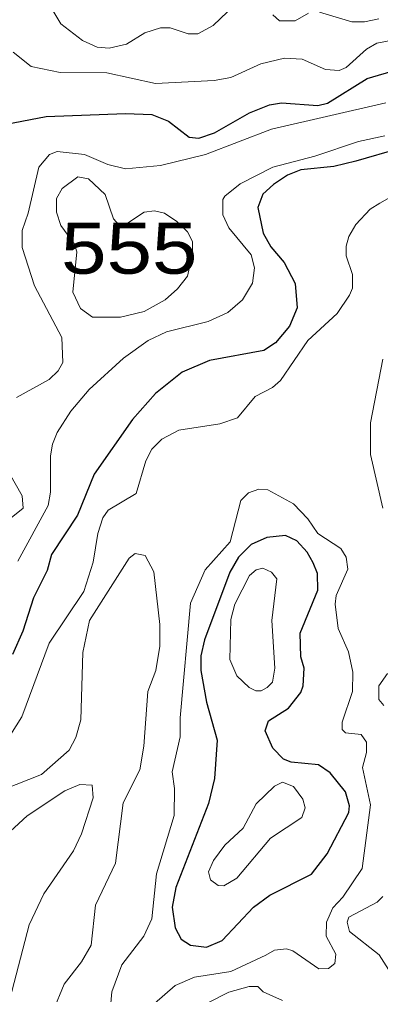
# Model space of a CAD drawing. Extents: x 577 to 602.9, y 7483.8 to 7511.6.
# Drawn here: x 597.951 to 598.518, y 7509.017 to 7510.547 of the extents above; entities that cross this region are included whole.
import ezdxf
from ezdxf.enums import TextEntityAlignment as Align

# ---------------------------------------------------------------- set-up
doc = ezdxf.new("R2010")
doc.units = 0
doc.header["$LTSCALE"] = 0.032
doc.layers.add('1', color=7, linetype='Continuous', lineweight=25)
doc.layers.add('2', color=7, linetype='Continuous', lineweight=13)
doc.layers.add('61', color=7, linetype='Continuous')

msp = doc.modelspace()

# ---------------------------------------------------------------- linework, layer by layer
at = {"layer": '1'}
for points in [[(597.9301, 7510.3832), (597.9929, 7510.3951), (598.1177, 7510.3999), (598.1591, 7510.3983), (598.1853, 7510.388), (598.2179, 7510.3625), (598.233, 7510.3609), (598.2577, 7510.3697), (598.3126, 7510.4007), (598.3436, 7510.4134), (598.3627, 7510.4166), (598.4199, 7510.4126), (598.435, 7510.4158), (598.497, 7510.4547), (598.5455, 7510.4691)], [(598.5479, 7510.345), (598.4795, 7510.3251), (598.4446, 7510.3164), (598.3929, 7510.3116), (598.3722, 7510.3029), (598.3499, 7510.2886), (598.3332, 7510.2734), (598.3253, 7510.252), (598.334, 7510.2122), (598.346, 7510.1907), (598.3666, 7510.1661), (598.3841, 7510.1327), (598.3873, 7510.0945), (598.3754, 7510.0659), (598.3531, 7510.0397), (598.3348, 7510.0277), (598.2497, 7510.0118), (598.2068, 7509.9935), (598.1647, 7509.9601), (598.1289, 7509.9196), (598.0684, 7509.8337), (598.0422, 7509.7693), (598.0016, 7509.7073), (597.9945, 7509.6826), (597.973, 7509.6397), (597.9563, 7509.5872), (597.9404, 7509.5506)]]:
    msp.add_lwpolyline(points, dxfattribs=at)
msp.add_lwpolyline([(598.4123, 7509.6946), (598.4032, 7509.7113), (598.3865, 7509.7288), (598.369, 7509.7375), (598.3396, 7509.7343), (598.3149, 7509.7232), (598.2951, 7509.7033), (598.2816, 7509.6795), (598.2418, 7509.5737), (598.2362, 7509.5482), (598.2362, 7509.5252), (598.245, 7509.4759), (598.2617, 7509.4162), (598.2577, 7509.3558), (598.2482, 7509.3168), (598.1965, 7509.1849), (598.1909, 7509.1538), (598.1957, 7509.1212), (598.2052, 7509.1037), (598.2195, 7509.0942), (598.245, 7509.091), (598.2696, 7509.1014), (598.3189, 7509.1538), (598.3444, 7509.1729), (598.4096, 7509.2055), (598.4342, 7509.2373), (598.4684, 7509.3025), (598.4692, 7509.3129), (598.4629, 7509.3351), (598.439, 7509.3646), (598.4207, 7509.3773), (598.3778, 7509.3813), (598.3658, 7509.386), (598.3491, 7509.4035), (598.3372, 7509.4306), (598.342, 7509.4465), (598.3738, 7509.4663), (598.3929, 7509.491), (598.3969, 7509.5013), (598.3984, 7509.5292), (598.3929, 7509.5467), (598.3921, 7509.584), (598.4199, 7509.6516), (598.4191, 7509.6779)], close=True, dxfattribs=at)
at = {"layer": '2'}
for points in [[(597.9921, 7510.5812), (598.016, 7510.5406), (598.0502, 7510.5144), (598.0732, 7510.504), (598.0923, 7510.5025), (598.1193, 7510.5088), (598.148, 7510.5263), (598.1726, 7510.5343), (598.1877, 7510.5343), (598.2163, 7510.5247), (598.2315, 7510.5247), (598.2553, 7510.5382), (598.311, 7510.5915)], [(598.3491, 7510.5549), (598.3595, 7510.5454), (598.3841, 7510.5454), (598.4048, 7510.5573)], [(598.4223, 7510.5589), (598.4732, 7510.5438), (598.4931, 7510.5438), (598.5153, 7510.5486)], [(597.9412, 7510.4961), (597.9698, 7510.4738), (598.0152, 7510.4643), (598.0883, 7510.4635), (598.1647, 7510.4468), (598.2569, 7510.4516), (598.2831, 7510.4563), (598.3301, 7510.4778), (598.3674, 7510.4866), (598.3953, 7510.485), (598.4318, 7510.4691), (598.4533, 7510.4675), (598.4644, 7510.4722), (598.4962, 7510.5009), (598.5122, 7510.5104), (598.5559, 7510.5184)], [(598.5265, 7510.4166), (598.3468, 7510.3752), (598.2434, 7510.3355), (598.1726, 7510.318), (598.1177, 7510.3132), (598.0899, 7510.3196), (598.0533, 7510.3355), (598.0104, 7510.3402), (597.9985, 7510.3355), (597.9818, 7510.3156), (597.9651, 7510.2432), (597.9555, 7510.2162), (597.9555, 7510.1892), (597.9746, 7510.1295), (598.0176, 7510.0484), (598.0191, 7510.0087), (598.012, 7509.9959), (597.9977, 7509.9824), (597.9468, 7509.9538)], [(597.9484, 7509.6969), (597.9961, 7509.7844), (598.0001, 7509.8051), (598.0001, 7509.8623), (598.0032, 7509.8806), (598.0104, 7509.8989), (598.0319, 7509.9323), (598.0605, 7509.9665), (598.1146, 7510.0158), (598.1535, 7510.0436), (598.1822, 7510.0572), (598.2474, 7510.0731), (598.2784, 7510.0874), (598.3014, 7510.1073), (598.3173, 7510.1335), (598.3205, 7510.1574), (598.3149, 7510.178), (598.28, 7510.2202), (598.2704, 7510.2408), (598.2704, 7510.2647), (598.2736, 7510.2703), (598.2975, 7510.2893), (598.3491, 7510.3156), (598.4151, 7510.3331), (598.4835, 7510.3561), (598.5249, 7510.3649)], [(598.563, 7510.2854), (598.5169, 7510.2591), (598.5018, 7510.2496), (598.4795, 7510.2257), (598.4684, 7510.2067), (598.4644, 7510.1915), (598.4644, 7510.1764), (598.474, 7510.147), (598.474, 7510.1255), (598.4692, 7510.1144), (598.4501, 7510.0858), (598.404, 7510.0436), (598.3611, 7509.9808), (598.3483, 7509.9697), (598.3213, 7509.9554), (598.2935, 7509.922), (598.2656, 7509.9124), (598.2012, 7509.9029), (598.175, 7509.8886), (598.1591, 7509.8727), (598.1496, 7509.8544), (598.1344, 7509.8035), (598.0907, 7509.7773), (598.082, 7509.7653), (598.074, 7509.7407), (598.0669, 7509.6954), (598.0525, 7509.6492), (597.9977, 7509.5681), (597.9547, 7509.4528), (597.9245, 7509.4043)], [(598.5217, 7509.7804), (598.5026, 7509.8647), (598.5026, 7509.914), (598.5217, 7510.0142)], [(597.9269, 7509.8504), (597.9555, 7509.7995), (597.9571, 7509.7804), (597.9277, 7509.7566)], [(598.0939, 7508.9972), (598.0963, 7509.021), (598.1122, 7509.0632), (598.1464, 7509.1085), (598.1591, 7509.1355), (598.1663, 7509.2063), (598.1941, 7509.2978), (598.1949, 7509.3399), (598.1909, 7509.3662), (598.2036, 7509.421), (598.2036, 7509.4512), (598.2195, 7509.6309), (598.2426, 7509.6834), (598.2823, 7509.7272), (598.299, 7509.7924), (598.311, 7509.8043), (598.3269, 7509.8099), (598.3412, 7509.8091), (598.3817, 7509.7868), (598.404, 7509.7637), (598.4199, 7509.7407), (598.4557, 7509.7168), (598.4644, 7509.7033), (598.4668, 7509.6842), (598.4485, 7509.6429), (598.4469, 7509.6294), (598.4517, 7509.5912), (598.4676, 7509.5546), (598.4748, 7509.5228), (598.474, 7509.4926), (598.4581, 7509.4441), (598.4581, 7509.4329), (598.4629, 7509.4274), (598.4875, 7509.425), (598.4962, 7509.4131), (598.4962, 7509.3964), (598.4899, 7509.3733), (598.5026, 7509.3145), (598.4891, 7509.2143), (598.4589, 7509.1697), (598.443, 7509.153), (598.4334, 7509.13), (598.4326, 7509.1085), (598.4477, 7509.0799), (598.4462, 7509.0656), (598.4366, 7509.0576), (598.4215, 7509.0568), (598.3802, 7509.0855), (598.3706, 7509.0886), (598.3515, 7509.0862), (598.3379, 7509.0786), (598.2831, 7509.0529), (598.2259, 7509.0441), (598.1957, 7509.0306), (598.1631, 7509.0028)], [(598.004, 7508.9908), (598.0215, 7509.033), (598.0486, 7509.068), (598.0637, 7509.0942), (598.0708, 7509.157), (598.1018, 7509.223), (598.1138, 7509.3176), (598.14, 7509.3693), (598.1464, 7509.4067), (598.1527, 7509.4926), (598.1655, 7509.5252), (598.1718, 7509.5634), (598.1718, 7509.5975), (598.1623, 7509.6802), (598.1488, 7509.7057), (598.1329, 7509.7089), (598.1233, 7509.7017), (598.0613, 7509.6039), (598.0509, 7509.5538), (598.0478, 7509.4481), (598.0398, 7509.4202), (598.0295, 7509.4003), (597.9857, 7509.3622), (597.9261, 7509.3383)], [(598.5289, 7509.5204), (598.5153, 7509.5013), (598.5153, 7509.4799), (598.5233, 7509.4703)], [(597.9086, 7508.9049), (597.9667, 7509.126), (597.9897, 7509.1745), (598.0358, 7509.2421), (598.0486, 7509.2691), (598.0669, 7509.3256), (598.0653, 7509.3455), (598.0462, 7509.3463), (598.0223, 7509.3367), (597.9635, 7509.297), (597.9237, 7509.2604), (597.8211, 7509.1475), (597.7734, 7509.1085), (597.7528, 7509.0823), (597.74, 7509.0544), (597.7361, 7509.0346), (597.7448, 7508.9861)], [(598.5217, 7509.1705), (598.5129, 7509.1618), (598.4684, 7509.1379), (598.466, 7509.13), (598.4692, 7509.1157), (598.5161, 7509.0791), (598.5463, 7509.0314)], [(598.3642, 7509.0075), (598.334, 7509.021), (598.3253, 7509.029), (598.3118, 7509.029), (598.28, 7509.0202), (598.2482, 7509.0043)]]:
    msp.add_lwpolyline(points, dxfattribs=at)
for points in [[(598.2148, 7510.1446), (598.2227, 7510.1796), (598.2227, 7510.1987), (598.2148, 7510.2138), (598.1981, 7510.2305), (598.179, 7510.2432), (598.1631, 7510.2472), (598.1472, 7510.2448), (598.1193, 7510.2265), (598.1066, 7510.2257), (598.0987, 7510.2345), (598.0859, 7510.2727), (598.0597, 7510.2973), (598.043, 7510.3005), (598.0183, 7510.2822), (598.0096, 7510.2663), (598.0096, 7510.2448), (598.016, 7510.2241), (598.0374, 7510.1947), (598.0414, 7510.1828), (598.035, 7510.1192), (598.047, 7510.0937), (598.0661, 7510.0802), (598.1098, 7510.0801), (598.1469, 7510.0891), (598.1802, 7510.1075), (598.1992, 7510.1245)], [(598.3404, 7509.4989), (598.3309, 7509.4934), (598.3221, 7509.4934), (598.3118, 7509.4989), (598.2927, 7509.5172), (598.2816, 7509.5427), (598.2831, 7509.6055), (598.2895, 7509.6294), (598.3126, 7509.6747), (598.3229, 7509.6834), (598.3332, 7509.6858), (598.3468, 7509.6795), (598.3555, 7509.6691), (598.3476, 7509.6039), (598.3523, 7509.5292), (598.3483, 7509.5069)], [(598.2513, 7509.1968), (598.2482, 7509.2095), (598.2561, 7509.227), (598.2736, 7509.2509), (598.3022, 7509.2779), (598.3229, 7509.3161), (598.3515, 7509.3439), (598.3642, 7509.3502), (598.3817, 7509.3431), (598.3961, 7509.3232), (598.4, 7509.3097), (598.3945, 7509.2946), (598.3452, 7509.262), (598.2927, 7509.1992), (598.272, 7509.1872), (598.2633, 7509.188)]]:
    msp.add_lwpolyline(points, close=True, dxfattribs=at)

# ---------------------------------------------------------------- texts
at = {"layer": '61', "width": 1.2}
msp.add_text('555', height=0.08, dxfattribs=at).set_placement((598.1236, 7510.1483), align=Align.CENTER)

doc.saveas('drawing.dxf')
